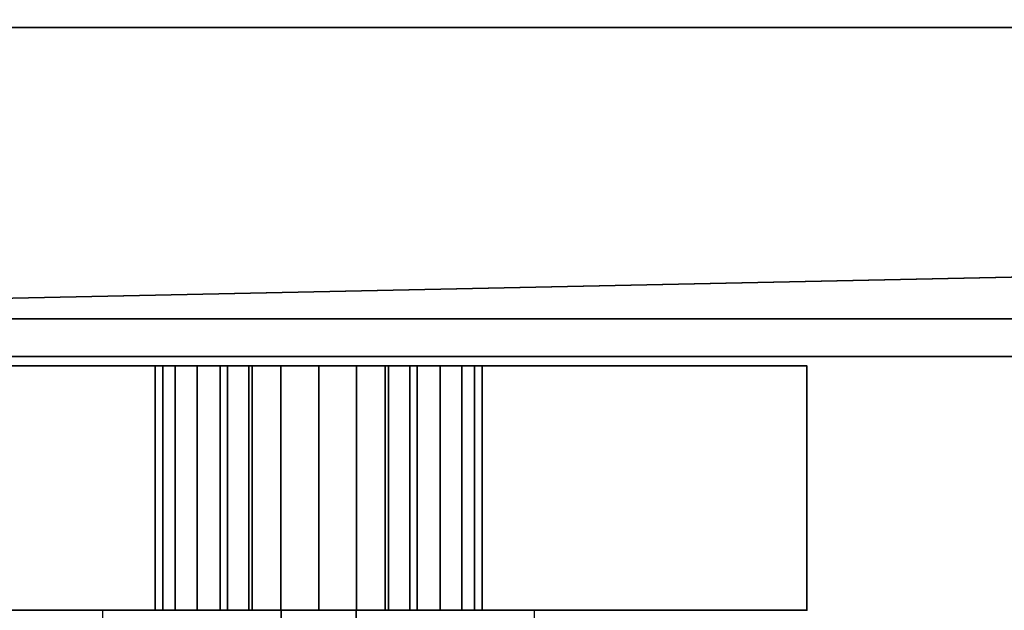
# Model space of a CAD drawing. Header units: millimetres. Extents: x -490 to 6690, y -115 to 152.
# Tile 293 of 656: x 1180 to 1233, y -57 to -26. Entities that reach past the tile are written whole.
import ezdxf

# ---------------------------------------------------------------- set-up
doc = ezdxf.new("R2010")
doc.units = ezdxf.units.MM
doc.layers.add('151', color=253, linetype='Continuous')

# ---------------------------------------------------------------- blocks, each defined once
blk = doc.blocks.new('UG_SURFACE_121')
at = {"layer": '151', "color": 254, "linetype": 'Continuous', "lineweight": 35}
for points in [[(1170, -44, 951.5), (1191.15, -44, 990.491), (1192.288, -44, 988.788)], [(1192.288, -44, 988.788), (1193.991, -44, 987.65), (1170, -44, 951.5)], [(1193.991, -44, 987.65), (1196, -44, 987.25), (1196, -44, 948), (1170, -44, 951.5)], [(1170, -44, 951.5), (1188.367, -44, 1007.721), (1190.75, -44, 1005), (1190.75, -44, 992.5)], [(1190.75, -44, 992.5), (1191.15, -44, 990.491), (1170, -44, 951.5)], [(1170, -44, 951.5), (1187.289, -44, 1011.173), (1188.367, -44, 1007.721)], [(1170, -44, 1186.5), (1189.527, -44, 1017.888), (1187.699, -44, 1014.767)], [(1170, -44, 1186.5), (1196, -44, 1190), (1196, -44, 1020.75), (1192.461, -44, 1020.002)], [(1192.461, -44, 1020.002), (1189.527, -44, 1017.888), (1170, -44, 1186.5)], [(1187.699, -44, 1014.767), (1187.289, -44, 1011.173), (1170, -44, 951.5), (1170, -44, 1186.5)], [(1196, -44, 948), (1196, -57, 948), (1170, -57, 951.5), (1170, -44, 951.5)], [(1170, -44, 1186.5), (1170, -57, 1186.5), (1196, -57, 1190), (1196, -44, 1190)], [(1187.289, -44, 1011.173), (1187.289, -57, 1011.173), (1188.367, -57, 1007.721), (1188.367, -44, 1007.721)], [(1187.699, -44, 1014.767), (1187.699, -57, 1014.767), (1187.289, -57, 1011.173), (1187.289, -44, 1011.173)], [(1189.527, -44, 1017.888), (1189.527, -57, 1017.888), (1187.699, -57, 1014.767), (1187.699, -44, 1014.767)], [(1188.367, -44, 1007.721), (1188.367, -57, 1007.721), (1190.75, -57, 1005), (1190.75, -44, 1005)], [(1192.461, -44, 1020.002), (1192.461, -57, 1020.002), (1189.527, -57, 1017.888), (1189.527, -44, 1017.888)], [(1190.75, -44, 1005), (1190.75, -57, 1005), (1190.75, -57, 992.5), (1190.75, -44, 992.5)], [(1190.75, -44, 992.5), (1190.75, -57, 992.5), (1191.15, -57, 990.491), (1191.15, -44, 990.491)], [(1191.15, -44, 990.491), (1191.15, -57, 990.491), (1192.288, -57, 988.788), (1192.288, -44, 988.788)], [(1192.288, -44, 988.788), (1192.288, -57, 988.788), (1193.991, -57, 987.65), (1193.991, -44, 987.65)], [(1196, -44, 1020.75), (1196, -57, 1020.75), (1192.461, -57, 1020.002), (1192.461, -44, 1020.002)], [(1193.991, -44, 987.65), (1193.991, -57, 987.65), (1196, -57, 987.25), (1196, -44, 987.25)], [(1222, -44, 951.5), (1196, -44, 948), (1196, -44, 987.25), (1198.009, -44, 987.65)], [(1199.539, -44, 1020.002), (1196, -44, 1020.75), (1196, -44, 1190), (1222, -44, 1186.5)], [(1199.539, -44, 1020.002), (1199.539, -57, 1020.002), (1196, -57, 1020.75), (1196, -44, 1020.75)], [(1222, -44, 951.5), (1222, -57, 951.5), (1196, -57, 948), (1196, -44, 948)], [(1196, -44, 987.25), (1196, -57, 987.25), (1198.009, -57, 987.65), (1198.009, -44, 987.65)], [(1196, -44, 1190), (1196, -57, 1190), (1222, -57, 1186.5), (1222, -44, 1186.5)], [(1222, -44, 951.5), (1198.009, -44, 987.65), (1199.712, -44, 988.788)], [(1198.009, -44, 987.65), (1198.009, -57, 987.65), (1199.712, -57, 988.788), (1199.712, -44, 988.788)], [(1222, -44, 1186.5), (1202.473, -44, 1017.888), (1199.539, -44, 1020.002)], [(1202.473, -44, 1017.888), (1202.473, -57, 1017.888), (1199.539, -57, 1020.002), (1199.539, -44, 1020.002)], [(1199.712, -44, 988.788), (1200.85, -44, 990.491), (1222, -44, 951.5)], [(1199.712, -44, 988.788), (1199.712, -57, 988.788), (1200.85, -57, 990.491), (1200.85, -44, 990.491)], [(1222, -44, 951.5), (1200.85, -44, 990.491), (1201.25, -44, 992.5)], [(1200.85, -44, 990.491), (1200.85, -57, 990.491), (1201.25, -57, 992.5), (1201.25, -44, 992.5)], [(1201.25, -44, 992.5), (1201.25, -57, 992.5), (1201.25, -57, 1005), (1201.25, -44, 1005)], [(1201.25, -44, 992.5), (1201.25, -44, 1005), (1203.632, -44, 1007.721), (1222, -44, 951.5)], [(1201.25, -44, 1005), (1201.25, -57, 1005), (1203.632, -57, 1007.721), (1203.632, -44, 1007.721)], [(1204.301, -44, 1014.767), (1202.473, -44, 1017.888), (1222, -44, 1186.5)], [(1204.301, -44, 1014.767), (1204.301, -57, 1014.767), (1202.473, -57, 1017.888), (1202.473, -44, 1017.888)], [(1203.632, -44, 1007.721), (1204.711, -44, 1011.173), (1222, -44, 951.5)], [(1203.632, -44, 1007.721), (1203.632, -57, 1007.721), (1204.711, -57, 1011.173), (1204.711, -44, 1011.173)], [(1222, -44, 1186.5), (1222, -44, 951.5), (1204.711, -44, 1011.173), (1204.301, -44, 1014.767)], [(1204.711, -44, 1011.173), (1204.711, -57, 1011.173), (1204.301, -57, 1014.767), (1204.301, -44, 1014.767)], [(1222, -44, 1186.5), (1222, -57, 1186.5), (1222, -57, 951.5), (1222, -44, 951.5)]]:
    blk.add_3dface(points, dxfattribs=at)
blk = doc.blocks.new('UG_SURFACE_123')
at = {"layer": '151', "color": 7, "linetype": 'Continuous', "lineweight": 35}
for points in [[(1141, -26, 2017), (1859, -26, 2017), (1859, 0, 2017), (1141, 0, 2017)], [(1141, -26), (1141, -22.5), (1859, -22.5), (1859, -26)], [(1141, -26), (1859, -26), (1128, -41.5)], [(1859, -26), (1872, -26), (1872, -41.5), (1128, -41.5)], [(1128, -26, 2030), (1872, -26, 2030), (1859, -26, 2017), (1141, -26, 2017)], [(1872, -43.5, 2030), (1872, -26, 2030), (1128, -26, 2030), (1128, -43.5, 2030)], [(1128, -43.5, 2), (1128, -41.5), (1872, -41.5), (1872, -43.5, 2)], [(1872, -43.5, 2), (1872, -43.5, 2030), (1128, -43.5, 2030), (1128, -43.5, 2)]]:
    blk.add_3dface(points, dxfattribs=at)

msp = doc.modelspace()

# ---------------------------------------------------------------- linework, layer by layer
at = {"layer": '151', "linetype": 'Continuous', "lineweight": -3}
for p, q in [((1128, -26, 2030), (1872, -26, 2030)), ((1141, -26, 2017), (1859, -26, 2017)), ((1128, -41.5), (1872, -41.5)), ((1872, -43.5, 2), (1128, -43.5, 2)), ((1872, -43.5, 2030), (1128, -43.5, 2030)), ((1190.75, -44, 1005), (1190.75, -44, 992.5)), ((1190.75, -57, 1005), (1190.75, -44, 1005)), ((1190.75, -57, 992.5), (1190.75, -44, 992.5)), ((1201.25, -57, 1005), (1201.25, -44, 1005)), ((1201.25, -44, 992.5), (1201.25, -44, 1005)), ((1201.25, -57, 992.5), (1201.25, -44, 992.5)), ((1222, -44, 951.5), (1222, -44, 1186.5)), ((1222, -44, 951.5), (1222, -57, 951.5)), ((1222, -44, 1186.5), (1222, -57, 1186.5)), ((1184.5, -60, 1014.5), (1184.5, -57, 1014.5)), ((1184.5, -60, 993.5), (1184.5, -57, 993.5)), ((1184.5, -57, 993.5), (1184.5, -57, 1014.5)), ((1190.75, -57, 1005), (1190.75, -57, 992.5)), ((1194, -60, 1003.739), (1194, -57, 1003.739)), ((1194, -57, 1020.261), (1194, -57, 1003.739)), ((1194, -57, 1020.261), (1194, -60, 1020.261)), ((1198, -57, 1020.261), (1198, -60, 1020.261)), ((1198, -57, 1003.739), (1198, -57, 1020.261)), ((1198, -60, 1003.739), (1198, -57, 1003.739)), ((1201.25, -57, 992.5), (1201.25, -57, 1005)), ((1207.5, -57, 1014.5), (1207.5, -57, 993.5)), ((1207.5, -60, 1014.5), (1207.5, -57, 1014.5)), ((1207.5, -60, 993.5), (1207.5, -57, 993.5)), ((1222, -57, 951.5), (1222, -57, 1186.5))]:
    msp.add_line(p, q, dxfattribs=at)
at = {"layer": '151', "linetype": 'Continuous', "lineweight": -3, "extrusion": (0, 1, 0)}
msp.add_circle((-1196, 1104, -57), 15, dxfattribs=at)
at = {"layer": '151', "linetype": 'Continuous', "lineweight": -3, "extrusion": (0, -1, 0)}
msp.add_circle((1196, 1012, 57), 9, dxfattribs=at)
for centre, radius, start, end in [((1196, 1091.679, 44), 98.321, 74.66639, 105.33361), ((1196, 1046.321, 44), 98.321, 254.66639, 285.33361), ((1196, 1012, 44), 8.75, 306.8699, 233.1301), ((1196, 992.5, 44), 5.25, 180, 0), ((1196, 1091.679, 57), 98.321, 74.66639, 105.33361), ((1196, 1046.321, 57), 98.321, 254.66639, 285.33361), ((1196, 1012, 57), 8.75, 306.8699, 233.1301), ((1196, 992.5, 57), 5.25, 180, 0)]:
    msp.add_arc(centre, radius, start, end, dxfattribs=at)
at = {"layer": '151', "linetype": 'Continuous', "lineweight": -3, "extrusion": (0, 1, 0)}
for centre, radius, start, end in [((-1196, 1014.5, -57), 11.5, 360, 180), ((-1196, 993.5, -57), 11.5, 180, 0), ((-1196, 1012, -57), 8.5, 283.609, 76.391), ((-1196, 1012, -57), 8.5, 103.609, 256.391)]:
    msp.add_arc(centre, radius, start, end, dxfattribs=at)

# ---------------------------------------------------------------- block references
at = {"layer": '151', "linetype": 'Continuous', "lineweight": -3}
for name in ['UG_SURFACE_123', 'UG_SURFACE_121']:
    msp.add_blockref(name, (0, 0), dxfattribs=at)

doc.saveas('drawing.dxf')
